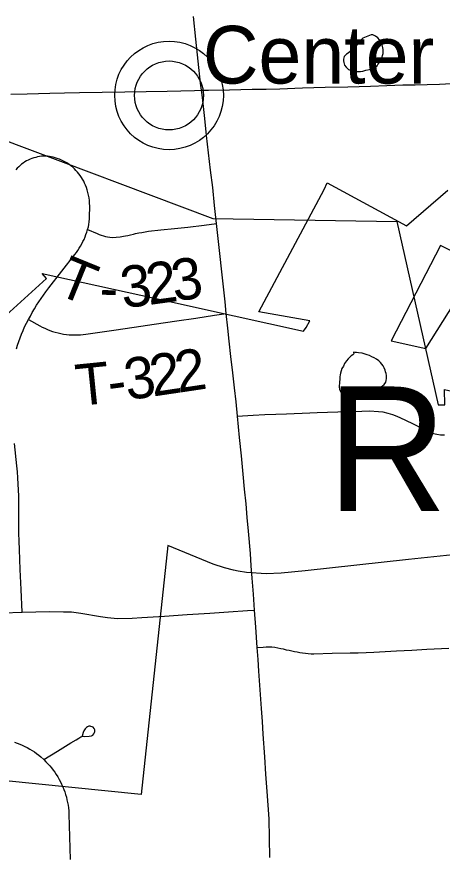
# Model space of a CAD drawing. Extents: x -11.4 to 84.1, y 11.1 to 59.
# Drawn here: x 28.225 to 28.807, y 42.977 to 44.128 of the extents above; entities that cross this region are included whole.
import ezdxf

# ---------------------------------------------------------------- set-up
doc = ezdxf.new("R2010")
doc.units = 0
for name, color, linetype in [('GM_X_Corporation', 7, 'Continuous'), ('GM_X_Minor_Lake', 7, 'Continuous'), ('GM_X_State_Route', 7, 'Continuous'), ('GM_X_Township_Road', 7, 'Continuous'), ('GM_X_Township_Road_Text', 7, 'Continuous'), ('GM_X_Township_Text', 7, 'Continuous'), ('GM_X_Unincorporated', 7, 'Continuous'), ('GM_X_Unincorporated_Location', 7, 'Continuous'), ('GM_X_Unincorporated_Text', 7, 'Continuous')]:
    doc.layers.add(name, color=color, linetype=linetype)

msp = doc.modelspace()

# ---------------------------------------------------------------- linework, layer by layer
at = {"layer": 'GM_X_Corporation'}
for points in [[(28.1991, 43.9624), (28.4932, 43.852), (28.7453, 43.8476), (28.802, 43.5965), (28.8108, 43.5965), (28.8107, 43.6177), (28.8304, 43.6129), (28.8539, 43.5917), (28.87, 43.5799), (28.8804, 43.5723), (28.9068, 43.558), (28.9237, 43.5489), (28.9219, 43.8788), (29.0241, 43.8094), (29.023, 43.8656), (29.1862, 43.7543), (29.2831, 43.6897), (29.3453, 43.6481), (30.112, 43.15)], [(28.104, 43.6235), (28.2652, 43.7695), (28.2592, 43.7763), (28.4317, 43.7385), (28.475, 43.729), (28.6175, 43.6976), (28.6211, 43.7025), (28.6262, 43.7116), (28.5562, 43.7239), (28.6457, 43.8917), (28.6497, 43.9005), (28.7584, 43.8417), (28.8151, 43.8906)], [(28.851, 43.7917), (28.8051, 43.815), (28.7374, 43.6841), (28.7849, 43.6736), (28.8572, 43.7886)], [(28.8393, 43.3929), (28.7612, 43.3848), (28.6198, 43.3693), (28.5865, 43.3661), (28.5663, 43.3653), (28.5392, 43.367), (28.528, 43.3687), (28.5216, 43.37), (28.5092, 43.3733), (28.4935, 43.3784), (28.4313, 43.404), (28.3949, 43.0628), (28.0147, 43.1011)]]:
    msp.add_lwpolyline(points, dxfattribs=at)
at = {"layer": 'GM_X_Minor_Lake'}
for points in [[(28.6985, 44.0988), (28.697, 44.0969), (28.6948, 44.095), (28.6922, 44.0911), (28.69, 44.0888), (28.6881, 44.0865), (28.6855, 44.0842), (28.6814, 44.0807), (28.6784, 44.0784), (28.6761, 44.0768), (28.6731, 44.0737), (28.672, 44.0703), (28.6721, 44.0676), (28.6725, 44.0657), (28.6729, 44.0638), (28.6737, 44.0619), (28.676, 44.0589), (28.6791, 44.0559), (28.6826, 44.0545), (28.6852, 44.0538), (28.6875, 44.053), (28.6898, 44.0531), (28.6928, 44.0531), (28.6955, 44.0532), (28.6985, 44.0536), (28.7027, 44.0548), (28.7076, 44.056), (28.7129, 44.0576), (28.7159, 44.0592), (28.7178, 44.06), (28.7193, 44.0627), (28.7207, 44.0646), (28.723, 44.0677), (28.7241, 44.0704), (28.7266, 44.078), (28.7266, 44.0807), (28.7265, 44.0833), (28.7261, 44.0856), (28.7257, 44.0879), (28.7249, 44.0898), (28.7237, 44.0928), (28.7229, 44.0947), (28.7213, 44.0966), (28.719, 44.0992), (28.7159, 44.1018), (28.7125, 44.1033), (28.7098, 44.1036)], [(28.7098, 44.1036), (28.6985, 44.0989), (28.6985, 44.0988)], [(28.6787, 43.6598), (28.6785, 43.6597), (28.6763, 43.657), (28.6737, 43.6532), (28.6719, 43.6497), (28.67, 43.6463), (28.6689, 43.6432), (28.6682, 43.6402), (28.6675, 43.6379), (28.6672, 43.6352), (28.6672, 43.6314), (28.6665, 43.6283), (28.6666, 43.6257), (28.6662, 43.623), (28.6663, 43.6211), (28.6667, 43.6177), (28.6683, 43.6139), (28.6702, 43.6117), (28.6722, 43.6098), (28.6745, 43.6079), (28.6775, 43.6065), (28.6802, 43.6057), (28.6821, 43.6054), (28.6855, 43.6055), (28.6893, 43.6063), (28.6942, 43.6075), (28.6999, 43.6091), (28.704, 43.6111), (28.7078, 43.6123), (28.7101, 43.6131), (28.712, 43.6139), (28.7139, 43.6147), (28.7165, 43.6162), (28.7255, 43.6225), (28.7278, 43.6244), (28.73, 43.6275), (28.7307, 43.6298), (28.731, 43.6328), (28.731, 43.6366), (28.7305, 43.6397), (28.7297, 43.6419), (28.7293, 43.6442), (28.7277, 43.6472), (28.7266, 43.6499), (28.7246, 43.6525), (28.7227, 43.6547), (28.7204, 43.657), (28.7173, 43.6592), (28.7142, 43.6611), (28.7108, 43.6625), (28.7077, 43.664), (28.7047, 43.6651), (28.7016, 43.6662), (28.6978, 43.6673), (28.6928, 43.6679), (28.6898, 43.6683), (28.6875, 43.6682), (28.686, 43.6686), (28.686, 43.6682)], [(28.686, 43.6682), (28.6864, 43.6663), (28.6849, 43.6651), (28.6827, 43.6636), (28.6808, 43.6617), (28.6787, 43.6598)]]:
    msp.add_lwpolyline(points, dxfattribs=at)
at = {"layer": 'GM_X_State_Route'}
for points in [[(28.4777, 44.0274), (28.4764, 44.0374), (28.4731, 44.0675), (28.4697, 44.0975), (28.4664, 44.1284)], [(28.2163, 44.022), (28.2387, 44.0226), (28.2698, 44.0234), (28.2901, 44.0239), (28.3104, 44.0244), (28.3415, 44.0248), (28.3726, 44.0253), (28.4016, 44.0257), (28.4306, 44.0262), (28.4494, 44.0267), (28.4682, 44.0273), (28.4777, 44.0274)], [(28.4777, 44.0274), (28.4873, 44.0275), (28.5161, 44.0282), (28.5472, 44.0288), (28.5482, 44.0289)], [(28.5714, 42.9768), (28.5708, 43.0032), (28.5703, 43.0295), (28.5689, 43.0484), (28.5675, 43.0672), (28.5659, 43.0909), (28.5643, 43.1147), (28.5622, 43.1457), (28.561, 43.1631), (28.5599, 43.1805), (28.5581, 43.2061), (28.5563, 43.2317), (28.5551, 43.2479), (28.5539, 43.2641), (28.552, 43.2923), (28.5502, 43.3156), (28.5487, 43.3375), (28.5471, 43.3593), (28.5458, 43.376), (28.5445, 43.3928), (28.5418, 43.4234), (28.5403, 43.4423), (28.5388, 43.4611), (28.5367, 43.4813), (28.5347, 43.5015), (28.5322, 43.5268), (28.5297, 43.552), (28.5268, 43.5809), (28.5249, 43.6007), (28.5228, 43.6198), (28.5205, 43.6406), (28.5179, 43.6627), (28.5156, 43.6838), (28.5138, 43.7017), (28.5116, 43.7217), (28.5098, 43.7379), (28.5081, 43.7541), (28.5053, 43.779), (28.5026, 43.8039), (28.5004, 43.8244), (28.4983, 43.8448), (28.4956, 43.8697), (28.4929, 43.8945), (28.49, 43.9182), (28.4872, 43.9419), (28.4846, 43.9654), (28.4821, 43.9889), (28.479, 44.0176), (28.4777, 44.0274)], [(28.5482, 44.0289), (28.5661, 44.0292), (28.5851, 44.0296), (28.6161, 44.0306), (28.6472, 44.0315), (28.6782, 44.0324), (28.7093, 44.0333), (28.7313, 44.034), (28.7532, 44.0347), (28.7701, 44.035), (28.7869, 44.0354), (28.8035, 44.036), (28.8201, 44.0367)]]:
    msp.add_lwpolyline(points, dxfattribs=at)
at = {"layer": 'GM_X_Township_Road'}
for points in [[(28.224, 43.6733), (28.2255, 43.6783), (28.2272, 43.6833), (28.229, 43.6882), (28.231, 43.6933), (28.2331, 43.6984), (28.2353, 43.7034), (28.2377, 43.7084), (28.2405, 43.7133), (28.2431, 43.7183), (28.2458, 43.7232), (28.2486, 43.7281), (28.2516, 43.733), (28.2546, 43.7377), (28.2577, 43.7424), (28.261, 43.747), (28.2643, 43.7516), (28.2684, 43.7569), (28.2863, 43.7797), (28.3041, 43.8024), (28.3062, 43.8052), (28.3083, 43.808), (28.3102, 43.811), (28.312, 43.814), (28.3136, 43.817), (28.3152, 43.8202), (28.3167, 43.8233), (28.318, 43.8266), (28.3193, 43.8299), (28.3204, 43.8332), (28.3216, 43.8367), (28.3226, 43.8403), (28.3233, 43.8438), (28.3239, 43.8474), (28.3241, 43.8513), (28.3242, 43.8553), (28.3243, 43.8585), (28.3246, 43.8636), (28.3245, 43.8688), (28.3243, 43.8728), (28.3241, 43.8766), (28.3235, 43.8803), (28.3228, 43.8839), (28.3219, 43.8874), (28.3209, 43.8909), (28.3198, 43.8944), (28.3187, 43.8973), (28.3175, 43.9001), (28.3162, 43.9029), (28.3147, 43.9055), (28.3131, 43.9082), (28.3114, 43.9107), (28.3095, 43.9131), (28.3076, 43.9155), (28.3055, 43.9178), (28.3034, 43.9199), (28.3011, 43.922), (28.2987, 43.9239), (28.2963, 43.9258), (28.2938, 43.9275), (28.2912, 43.9291), (28.2884, 43.9306), (28.2857, 43.9319), (28.2829, 43.9331), (28.28, 43.9342), (28.2771, 43.9351), (28.2745, 43.9358), (28.2718, 43.9364), (28.2692, 43.9368), (28.2665, 43.937), (28.2638, 43.9372), (28.2584, 43.937), (28.2557, 43.9367), (28.2531, 43.9362), (28.2504, 43.9356), (28.2478, 43.9349), (28.2452, 43.9341), (28.2427, 43.9331), (28.2403, 43.9319), (28.2379, 43.9307), (28.2356, 43.9293), (28.2333, 43.9278), (28.2312, 43.9262), (28.2291, 43.9245), (28.2271, 43.9226), (28.2252, 43.9207), (28.2234, 43.9186)], [(28.3216, 43.8367), (28.3346, 43.8311), (28.3374, 43.83), (28.3402, 43.829), (28.3431, 43.8281), (28.346, 43.8273), (28.3489, 43.8267), (28.3519, 43.8263), (28.3552, 43.826), (28.3663, 43.8267), (28.3707, 43.8276), (28.3735, 43.8281), (28.3766, 43.8287), (28.3804, 43.8297), (28.3842, 43.8304), (28.3873, 43.8311), (28.3918, 43.8322), (28.3957, 43.8329), (28.4006, 43.8338), (28.4051, 43.8344), (28.422, 43.8363), (28.4405, 43.8383), (28.459, 43.8402), (28.4812, 43.8427), (28.4983, 43.8448)], [(28.2405, 43.7133), (28.256, 43.705), (28.2594, 43.7032), (28.2629, 43.7015), (28.2664, 43.7), (28.27, 43.6986), (28.2736, 43.6973), (28.2773, 43.6962), (28.2811, 43.6952), (28.2848, 43.6943), (28.2886, 43.6936), (28.2924, 43.6931), (28.2963, 43.6927), (28.3001, 43.6924), (28.3039, 43.6923), (28.3117, 43.6925), (28.3155, 43.6929), (28.3193, 43.6934), (28.3384, 43.6962), (28.3574, 43.699), (28.3852, 43.7031), (28.4129, 43.7072), (28.4437, 43.7117), (28.4696, 43.7155), (28.4955, 43.7194), (28.5116, 43.7217)], [(28.5268, 43.5809), (28.5339, 43.5815), (28.5482, 43.5825), (28.5642, 43.5834), (28.5794, 43.5839), (28.5942, 43.5845), (28.6261, 43.5857), (28.6359, 43.5861)], [(28.6359, 43.5861), (28.6645, 43.5871), (28.6974, 43.5879), (28.7077, 43.5882), (28.7202, 43.5876), (28.7259, 43.5869), (28.7328, 43.5852), (28.7392, 43.5833), (28.7454, 43.5811), (28.7562, 43.5763), (28.7685, 43.5701), (28.7858, 43.5614), (28.7913, 43.5592), (28.7956, 43.5576), (28.8002, 43.5563), (28.8051, 43.5555), (28.8104, 43.5554)], [(28.2318, 43.3127), (28.2305, 43.3438), (28.2293, 43.371), (28.2282, 43.3983), (28.2278, 43.4097), (28.2275, 43.421), (28.2274, 43.4324), (28.2273, 43.4438), (28.2271, 43.4717), (28.2269, 43.48), (28.2265, 43.4882), (28.226, 43.4965), (28.2253, 43.5048), (28.2246, 43.513), (28.2215, 43.5439)], [(28.2058, 43.3119), (28.2318, 43.3127), (28.2507, 43.3131), (28.2696, 43.3135), (28.2886, 43.3133), (28.2994, 43.3129), (28.3124, 43.3112), (28.3392, 43.3069), (28.3487, 43.3053), (28.358, 43.3044), (28.3629, 43.3042), (28.3825, 43.3044), (28.3958, 43.3053), (28.4268, 43.3074), (28.4578, 43.3094), (28.4888, 43.3114), (28.5147, 43.3131), (28.5407, 43.3148), (28.5502, 43.3156)], [(28.5539, 43.2641), (28.5621, 43.2648), (28.566, 43.265), (28.5699, 43.2651), (28.5739, 43.265), (28.5779, 43.2648), (28.5821, 43.264), (28.5863, 43.263), (28.5895, 43.2624), (28.5935, 43.2613), (28.5977, 43.2605), (28.6013, 43.2596), (28.6052, 43.2588), (28.6088, 43.2582), (28.6123, 43.2576), (28.6161, 43.2569), (28.6199, 43.2564), (28.6237, 43.256), (28.6276, 43.2558), (28.6314, 43.2557), (28.6564, 43.2563), (28.6813, 43.2568), (28.6922, 43.2571), (28.703, 43.2576), (28.7139, 43.2581), (28.7449, 43.2597), (28.7656, 43.2608), (28.7863, 43.2619), (28.8164, 43.2635)], [(28.2617, 43.1107), (28.2801, 43.1221), (28.2984, 43.1335), (28.3057, 43.138), (28.3095, 43.1403), (28.3124, 43.142), (28.3152, 43.1427), (28.3179, 43.1425), (28.3236, 43.1428), (28.3267, 43.1434), (28.3286, 43.1443), (28.3301, 43.1459), (28.331, 43.1478), (28.3314, 43.149), (28.3313, 43.1517), (28.3306, 43.1534), (28.329, 43.1552), (28.3278, 43.1558), (28.3261, 43.1562), (28.325, 43.1564), (28.323, 43.1563), (28.3215, 43.1557), (28.3199, 43.1546), (28.3182, 43.153), (28.3171, 43.1514), (28.3163, 43.15), (28.3156, 43.1479), (28.3142, 43.1427)], [(28.2216, 43.1344), (28.2252, 43.1332), (28.2287, 43.1318), (28.2321, 43.1304), (28.2355, 43.1288), (28.2389, 43.1271), (28.2422, 43.1252), (28.2454, 43.1233), (28.2486, 43.1212), (28.2517, 43.119), (28.2547, 43.1168), (28.2576, 43.1144), (28.2617, 43.1107), (28.2644, 43.1077), (28.2671, 43.105), (28.2696, 43.1022), (28.272, 43.0993), (28.2743, 43.0963), (28.2766, 43.0933), (28.2786, 43.0902), (28.2807, 43.087), (28.2825, 43.0837), (28.2843, 43.0804), (28.286, 43.077), (28.2875, 43.0735), (28.2889, 43.07), (28.2902, 43.0665), (28.2914, 43.0629), (28.2924, 43.0593), (28.2933, 43.0556), (28.2941, 43.0519), (28.2947, 43.0482), (28.2952, 43.0445), (28.2957, 43.0407), (28.296, 43.0359), (28.2967, 43.0048), (28.2975, 42.9738)]]:
    msp.add_lwpolyline(points, dxfattribs=at)
at = {"layer": 'GM_X_Unincorporated'}
for radius in [0.0744, 0.0472]:
    msp.add_circle((28.4331, 44.0204), radius, dxfattribs=at)
at = {"layer": 'GM_X_Unincorporated_Location'}
msp.add_line((28.4331, 44.0204), (28.4331, 44.0204), dxfattribs=at)

# ---------------------------------------------------------------- texts
at = {"layer": 'GM_X_Township_Road_Text'}
for s, rotation, p in [('T', 337.8437, (28.2762, 43.7494)), ('3', 8.0774, (28.4403, 43.7381)), ('3', 7.259, (28.3701, 43.7288)), ('2', 7.8024, (28.4054, 43.7333)), ('-', 358.7605, (28.3376, 43.7288)), ('2', 8.5306, (28.4454, 43.613)), ('3', 8.3194, (28.3759, 43.6028)), ('2', 8.4844, (28.4108, 43.6079)), ('T', 5.7997, (28.3079, 43.5949)), ('-', 7.9203, (28.3524, 43.5995))]:
    msp.add_text(s, height=0.0568, rotation=rotation, dxfattribs=at).set_placement(p)
at = {"layer": 'GM_X_Township_Text'}
msp.add_text('RUSSELL', height=0.17045, rotation=0, dxfattribs=at).set_placement((28.6494, 43.4513))
at = {"layer": 'GM_X_Unincorporated_Text'}
msp.add_text('Center', height=0.07898, rotation=0, dxfattribs=at).set_placement((28.4794, 44.0367))

doc.saveas('drawing.dxf')
